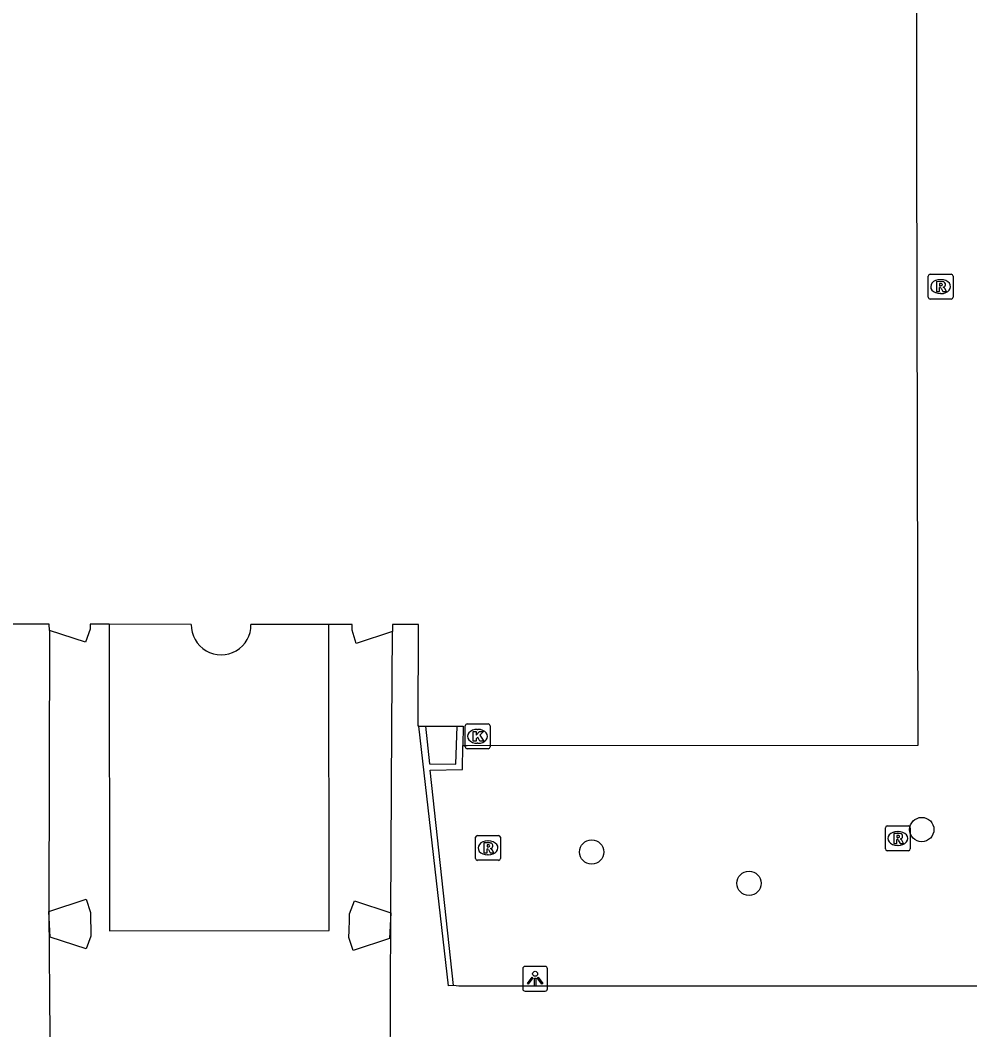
# Model space of a CAD drawing. Extents: x 161477 to 163040, y 383680 to 384868.
# Drawn here: x 161868.13 to 161906.33, y 384254.9 to 384295.53 of the extents above; entities that cross this region are included whole.
import ezdxf

# ---------------------------------------------------------------- set-up
doc = ezdxf.new("R2010")
doc.units = 0
for name, color, linetype in [('IMGEO_Boom', 7, 'Continuous'), ('IMGEO_Kolk', 7, 'Continuous'), ('IMGEO_Lichtpunt', 7, 'Continuous'), ('IMGEO_Muur', 7, 'Continuous'), ('IMGEO_Pand', 7, 'Continuous'), ('IMGEO_Pand_overbouw', 7, 'Continuous'), ('IMGEO_Rioolput', 7, 'Continuous'), ('IMGEO_Voetpad_open', 7, 'Continuous')]:
    doc.layers.add(name, color=color, linetype=linetype)

msp = doc.modelspace()

# ---------------------------------------------------------------- linework, layer by layer
at = {"layer": 'IMGEO_Boom'}
for centre in [(161904.401, 384262.955), (161891.12, 384262.049), (161897.453, 384260.792)]:
    msp.add_circle(centre, 0.489, dxfattribs=at)
at = {"layer": 'IMGEO_Kolk'}
for p, q in [((161886.032, 384266.28), (161886.032, 384267.132)), ((161886.107, 384267.206), (161886.959, 384267.206)), ((161886.52, 384266.986), (161886.545, 384266.986)), ((161887.033, 384267.132), (161887.033, 384266.28)), ((161886.543, 384266.426), (161886.518, 384266.426)), ((161886.959, 384266.206), (161886.107, 384266.206))]:
    msp.add_line(p, q, dxfattribs=at)
for points in [[(161886.032, 384266.28), (161886.032, 384267.132)], [(161886.107, 384267.206), (161886.959, 384267.206)], [(161886.353, 384266.906), (161886.476, 384266.906), (161886.476, 384266.755), (161886.606, 384266.906), (161886.77, 384266.906), (161886.624, 384266.755), (161886.777, 384266.506), (161886.625, 384266.506), (161886.54, 384266.67), (161886.476, 384266.603), (161886.476, 384266.506), (161886.353, 384266.506), (161886.353, 384266.906)], [(161887.033, 384267.132), (161887.033, 384266.28)], [(161886.959, 384266.206), (161886.107, 384266.206)]]:
    msp.add_lwpolyline(points, dxfattribs=at)
for centre, start, end in [((161886.109, 384267.13), 91.552, 178.448), ((161886.109, 384267.13), 91.552, 178.448), ((161886.957, 384267.13), 1.552, 88.448), ((161886.957, 384267.13), 1.552, 88.448), ((161886.109, 384266.282), 181.552, 268.448), ((161886.109, 384266.282), 181.552, 268.448), ((161886.957, 384266.282), 271.552, 358.448), ((161886.957, 384266.282), 271.552, 358.448)]:
    msp.add_arc(centre, 0.0765, start, end, dxfattribs=at)
for centre, major_axis, ratio, start_param, end_param in [((161886.519, 384266.706), (-0.387, 0.002), 0.722429, 4.712389, 7.853982), ((161886.544, 384266.706), (-0.39, 0.002), 0.717154, 1.570796, 4.712389)]:
    msp.add_ellipse(centre, major_axis=major_axis, ratio=ratio, start_param=start_param, end_param=end_param, dxfattribs=at)
at = {"layer": 'IMGEO_Lichtpunt'}
for p, q in [((161888.347, 384257.353), (161888.347, 384256.546)), ((161888.347, 384257.353), (161888.347, 384256.546)), ((161889.249, 384257.448), (161888.441, 384257.448)), ((161889.249, 384257.448), (161888.441, 384257.448)), ((161889.343, 384256.546), (161889.343, 384257.353)), ((161889.343, 384256.546), (161889.343, 384257.353)), ((161888.441, 384256.452), (161889.249, 384256.452)), ((161888.441, 384256.452), (161889.249, 384256.452))]:
    msp.add_line(p, q, dxfattribs=at)
for points in [[(161888.721, 384257.017), (161888.76, 384256.989), (161888.572, 384256.727), (161888.534, 384256.754), (161888.721, 384257.017)], [(161888.823, 384256.969), (161888.87, 384256.969), (161888.87, 384256.647), (161888.823, 384256.647), (161888.823, 384256.969)], [(161888.933, 384256.989), (161888.971, 384257.016), (161889.158, 384256.754), (161889.119, 384256.726), (161888.933, 384256.989)]]:
    msp.add_lwpolyline(points, dxfattribs=at)
msp.add_circle((161888.846, 384257.151), 0.0994, dxfattribs=at)
for centre, start, end in [((161888.441, 384257.353), 90, 180), ((161888.441, 384257.353), 90, 180), ((161889.249, 384257.353), 0, 90), ((161889.249, 384257.353), 0, 90), ((161888.441, 384256.546), 180, 270), ((161888.441, 384256.546), 180, 270), ((161889.249, 384256.546), 270, 0), ((161889.249, 384256.546), 270, 360)]:
    msp.add_arc(centre, 0.0946, start, end, dxfattribs=at)
at = {"layer": 'IMGEO_Muur'}
for points in [[(161885.564, 384256.684), (161885.365, 384256.663), (161884.172, 384267.121)], [(161884.43, 384267.121), (161884.601, 384265.594), (161885.654, 384265.585), (161885.705, 384267.119)], [(161885.564, 384256.684), (161884.623, 384265.348), (161885.929, 384265.368), (161885.938, 384266.333)]]:
    msp.add_lwpolyline(points, dxfattribs=at)
at = {"layer": 'IMGEO_Pand'}
for points in [[(161885.938, 384266.333), (161886.108, 384266.334), (161904.251, 384266.346), (161904.197, 384290.37), (161904.193, 384305.675), (161904.193, 384306.123)], [(161871.708, 384271.215), (161870.945, 384271.216), (161870.947, 384271.014), (161870.754, 384270.496), (161869.312, 384270.967), (161869.298, 384271.218), (161866.966, 384271.22)], [(161875.015, 384271.211), (161871.708, 384271.215)], [(161880.553, 384271.205), (161877.415, 384271.209)], [(161884.172, 384267.121), (161884.144, 384267.12), (161884.149, 384271.201), (161883.112, 384271.202), (161883.108, 384270.931), (161881.651, 384270.438), (161881.48, 384270.973), (161881.487, 384271.204), (161880.553, 384271.205)], [(161884.172, 384267.121), (161884.43, 384267.121)], [(161884.43, 384267.121), (161885.705, 384267.119)], [(161885.705, 384267.119), (161885.946, 384267.119), (161885.938, 384266.333)], [(161869.278, 384259.659), (161870.779, 384260.147), (161870.961, 384259.618), (161870.973, 384258.67), (161870.78, 384258.152), (161869.338, 384258.623), (161869.278, 384259.659)], [(161882.981, 384258.574), (161881.524, 384258.081), (161881.353, 384258.616), (161881.362, 384258.886), (161881.375, 384259.318), (161881.382, 384259.562), (161881.575, 384260.081), (161883.043, 384259.597), (161882.981, 384258.574)]]:
    msp.add_lwpolyline(points, dxfattribs=at)
msp.add_arc((161876.215, 384271.187), 1.2, 178.8645, 1.04, dxfattribs=at)
at = {"layer": 'IMGEO_Pand_overbouw'}
for points in [[(161875.015, 384271.211), (161871.708, 384271.215), (161870.945, 384271.216), (161870.947, 384271.014), (161870.754, 384270.496), (161869.312, 384270.967), (161869.278, 384259.659), (161869.367, 384249.619), (161869.373, 384247.273), (161869.433, 384246.237), (161869.399, 384234.9), (161869.415, 384233.876), (161869.392, 384230.216), (161882.936, 384230.179), (161882.927, 384233.839), (161882.955, 384234.856), (161883.004, 384249.619)], [(161883.004, 384249.619), (161883.043, 384259.597), (161883.086, 384267.076), (161883.108, 384270.931), (161881.651, 384270.438), (161881.48, 384270.973), (161881.487, 384271.204), (161880.553, 384271.205), (161877.415, 384271.209)]]:
    msp.add_lwpolyline(points, dxfattribs=at)
msp.add_arc((161876.215, 384271.187), 1.2, 178.8645, 1.04, dxfattribs=at)
at = {"layer": 'IMGEO_Rioolput'}
for p, q in [((161904.66, 384284.38), (161904.66, 384285.232)), ((161904.735, 384285.306), (161905.587, 384285.306)), ((161905.661, 384285.232), (161905.661, 384284.38)), ((161905.148, 384285.086), (161905.173, 384285.086)), ((161905.587, 384284.306), (161904.735, 384284.306)), ((161905.171, 384284.526), (161905.146, 384284.526)), ((161902.936, 384262.173), (161902.936, 384263.025)), ((161903.011, 384263.099), (161903.863, 384263.099)), ((161903.424, 384262.879), (161903.449, 384262.879)), ((161903.937, 384263.025), (161903.937, 384262.173)), ((161886.45, 384261.79), (161886.45, 384262.642)), ((161886.525, 384262.716), (161887.377, 384262.716)), ((161886.938, 384262.496), (161886.963, 384262.496)), ((161887.451, 384262.642), (161887.451, 384261.79)), ((161886.961, 384261.936), (161886.936, 384261.936)), ((161903.863, 384262.099), (161903.011, 384262.099)), ((161903.447, 384262.319), (161903.422, 384262.319)), ((161887.377, 384261.716), (161886.525, 384261.716))]:
    msp.add_line(p, q, dxfattribs=at)
for points in [[(161904.66, 384284.38), (161904.66, 384285.232)], [(161904.735, 384285.306), (161905.587, 384285.306)], [(161905.661, 384285.232), (161905.661, 384284.38)], [(161905.249, 384285.004), (161904.997, 384285.006), (161904.997, 384284.606)], [(161904.997, 384284.606), (161905.121, 384284.606), (161905.121, 384284.768), (161905.132, 384284.768)], [(161905.175, 384284.925), (161905.121, 384284.925), (161905.121, 384284.844)], [(161905.121, 384284.844), (161905.173, 384284.844)], [(161905.179, 384284.739), (161905.25, 384284.606), (161905.39, 384284.606), (161905.325, 384284.732)], [(161905.587, 384284.306), (161904.735, 384284.306)], [(161902.936, 384262.173), (161902.936, 384263.025)], [(161903.011, 384263.099), (161903.863, 384263.099)], [(161903.525, 384262.797), (161903.273, 384262.799), (161903.273, 384262.399)], [(161903.937, 384263.025), (161903.937, 384262.173)], [(161886.45, 384261.79), (161886.45, 384262.642)], [(161886.525, 384262.716), (161887.377, 384262.716)], [(161887.039, 384262.414), (161886.787, 384262.416), (161886.787, 384262.016)], [(161886.965, 384262.335), (161886.911, 384262.335), (161886.911, 384262.254)], [(161887.451, 384262.642), (161887.451, 384261.79)], [(161903.273, 384262.399), (161903.397, 384262.399), (161903.397, 384262.561), (161903.408, 384262.561)], [(161903.451, 384262.718), (161903.397, 384262.718), (161903.397, 384262.637)], [(161903.397, 384262.637), (161903.449, 384262.637)], [(161903.455, 384262.532), (161903.526, 384262.399), (161903.666, 384262.399), (161903.601, 384262.525)], [(161886.787, 384262.016), (161886.911, 384262.016), (161886.911, 384262.178), (161886.922, 384262.178)], [(161886.911, 384262.254), (161886.963, 384262.254)], [(161886.969, 384262.149), (161887.04, 384262.016), (161887.18, 384262.016), (161887.115, 384262.142)], [(161903.863, 384262.099), (161903.011, 384262.099)], [(161887.377, 384261.716), (161886.525, 384261.716)]]:
    msp.add_lwpolyline(points, dxfattribs=at)
for centre, radius, start, end in [((161904.737, 384285.23), 0.0765, 91.552, 178.448), ((161904.737, 384285.23), 0.0765, 91.552, 178.448), ((161905.585, 384285.23), 0.0765, 1.552, 88.448), ((161905.585, 384285.23), 0.0765, 1.552, 88.448), ((161905.131, 384284.715), 0.0533, 26.0293, 88.6989), ((161905.157, 384285.033), 0.19, 274.7715, 282.9687), ((161905.181, 384284.829), 0.0964, 77.0061, 93.1865), ((161905.195, 384284.886), 0.0378, 276.6634, 79.6772), ((161905.248, 384284.894), 0.109, 350.3612, 89.416), ((161905.246, 384284.894), 0.112, 277.5842, 350.9817), ((161905.23, 384284.679), 0.108, 29.5134, 73.7905), ((161904.737, 384284.382), 0.0765, 181.552, 268.448), ((161904.737, 384284.382), 0.0765, 181.552, 268.448), ((161905.585, 384284.382), 0.0765, 271.552, 358.448), ((161905.585, 384284.382), 0.0765, 271.552, 358.448), ((161903.013, 384263.023), 0.0765, 91.552, 178.448), ((161903.013, 384263.023), 0.0765, 91.552, 178.448), ((161903.524, 384262.687), 0.109, 350.3612, 89.416), ((161903.861, 384263.023), 0.0765, 1.552, 88.448), ((161903.861, 384263.023), 0.0765, 1.552, 88.448), ((161886.527, 384262.64), 0.0765, 91.552, 178.448), ((161886.527, 384262.64), 0.0765, 91.552, 178.448), ((161886.971, 384262.239), 0.0964, 77.0061, 93.1865), ((161887.038, 384262.304), 0.109, 350.3612, 89.416), ((161887.375, 384262.64), 0.0765, 1.552, 88.448), ((161887.375, 384262.64), 0.0765, 1.552, 88.448), ((161903.407, 384262.508), 0.0533, 26.0293, 88.6989), ((161903.433, 384262.826), 0.19, 274.7715, 282.9687), ((161903.457, 384262.622), 0.0964, 77.0061, 93.1865), ((161903.471, 384262.679), 0.0378, 276.6634, 79.6772), ((161903.522, 384262.687), 0.112, 277.5842, 350.9817), ((161903.506, 384262.472), 0.108, 29.5134, 73.7905), ((161886.921, 384262.125), 0.0533, 26.0293, 88.6989), ((161886.947, 384262.443), 0.19, 274.7715, 282.9687), ((161886.985, 384262.296), 0.0378, 276.6634, 79.6772), ((161887.036, 384262.304), 0.112, 277.5842, 350.9817), ((161887.02, 384262.089), 0.108, 29.5134, 73.7905), ((161903.013, 384262.175), 0.0765, 181.552, 268.448), ((161903.013, 384262.175), 0.0765, 181.552, 268.448), ((161903.861, 384262.175), 0.0765, 271.552, 358.448), ((161903.861, 384262.175), 0.0765, 271.552, 358.448), ((161886.527, 384261.792), 0.0765, 181.552, 268.448), ((161886.527, 384261.792), 0.0765, 181.552, 268.448), ((161887.375, 384261.792), 0.0765, 271.552, 358.448), ((161887.375, 384261.792), 0.0765, 271.552, 358.448)]:
    msp.add_arc(centre, radius, start, end, dxfattribs=at)
for centre, major_axis, ratio, start_param, end_param in [((161905.147, 384284.806), (-0.387, 0.002), 0.722429, 4.712389, 7.853982), ((161905.172, 384284.806), (-0.39, 0.002), 0.717154, 1.570796, 4.712389), ((161903.423, 384262.599), (-0.387, 0.002), 0.722429, 4.712389, 7.853982), ((161903.448, 384262.599), (-0.39, 0.002), 0.717154, 1.570796, 4.712389), ((161886.937, 384262.216), (-0.387, 0.002), 0.722429, 4.712389, 7.853982), ((161886.962, 384262.216), (-0.39, 0.002), 0.717154, 1.570796, 4.712389)]:
    msp.add_ellipse(centre, major_axis=major_axis, ratio=ratio, start_param=start_param, end_param=end_param, dxfattribs=at)
at = {"layer": 'IMGEO_Voetpad_open'}
for points in [[(161871.708, 384271.215), (161871.718, 384258.879), (161880.562, 384258.886), (161880.553, 384271.205)], [(161918.852, 384256.645), (161918.633, 384256.645), (161885.773, 384256.647), (161885.564, 384256.684)]]:
    msp.add_lwpolyline(points, dxfattribs=at)

doc.saveas('drawing.dxf')
